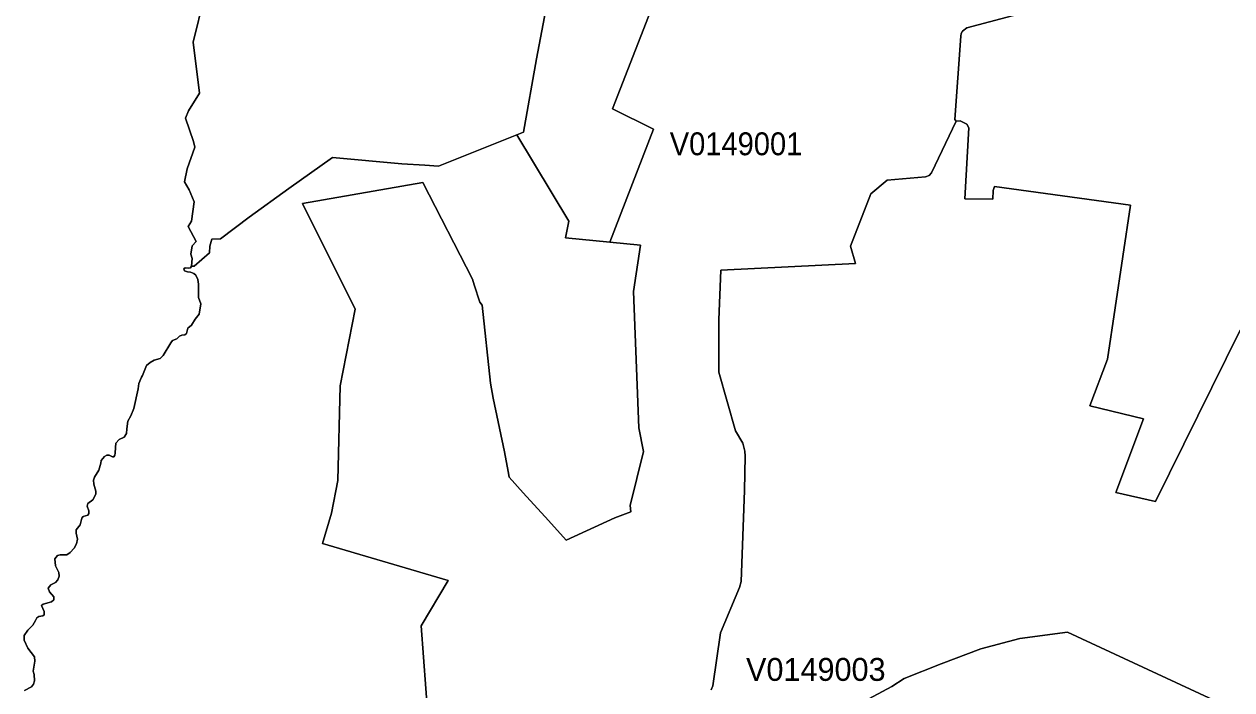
# Model space of a CAD drawing. Extents: x 369010 to 735936, y 6377141 to 6616555.
# Drawn here: x 529504 to 534781, y 6487575 to 6490484 of the extents above; entities that cross this region are included whole.
import ezdxf
from ezdxf.enums import TextEntityAlignment as Align

# ---------------------------------------------------------------- set-up
doc = ezdxf.new("R2010")
doc.units = 0
doc.header["$LTSCALE"] = 40
doc.layers.add('3', color=7, linetype='Continuous', lineweight=13)
doc.layers.add('4', color=7, linetype='Continuous')

msp = doc.modelspace()

# ---------------------------------------------------------------- linework, layer by layer
at = {"layer": '3'}
msp.add_lwpolyline([(532424.22, 6493020.93), (531999.37, 6492970.78), (531980.83, 6492611.64), (532033.46, 6492305.29), (532084.77, 6492048.92), (531935.98, 6491309.78), (531908.51, 6491189.46), (531871.27, 6491010.72), (531871.27, 6491010.55), (531849.75, 6490892.38), (531742.18, 6490332.65), (531685.41, 6490011.74), (531656.94, 6490000.48), (531884.18, 6489622.8), (531869.45, 6489550.31), (532063.92, 6489530.95), (532254.25, 6490025.8), (532075.34, 6490114.02), (532298.44, 6490690.47), (532294.13, 6490812.44), (532472.88, 6491075.93), (532489.59, 6491180.19), (532613.56, 6491885.41), (532597.17, 6492003.41)], close=True, dxfattribs=at)
for points in [[(530290.54, 6490601.59), (530243.21, 6490405.47), (530269.69, 6490183.2), (530222.35, 6490105.74), (530209.44, 6490073.3), (530243.87, 6489972.18), (530250.32, 6489946.2), (530215.9, 6489851.53), (530205.14, 6489795.42), (530224.51, 6489761), (530246.35, 6489708.04), (530234.6, 6489622.97), (530220.53, 6489600.29), (530254.96, 6489534.59), (530237.75, 6489515.22), (530232.45, 6489479.64), (530238.9, 6489460.28), (530235.59, 6489427.01), (530246.35, 6489426.02), (530314.21, 6489485.1), (530315.37, 6489514.4), (530323.81, 6489544.35), (530362.7, 6489546.34), (530487.33, 6489641.01), (530660.11, 6489766.62), (530851.6, 6489901.67), (531154.14, 6489874.04), (531254.44, 6489868.57), (531314.85, 6489864.44), (531656.94, 6490000.48), (531685.41, 6490011.74), (531742.18, 6490332.65), (531849.75, 6490892.38)], [(532298.44, 6490690.47), (532075.34, 6490114.02), (532254.25, 6490025.8), (532063.92, 6489530.95), (532197.81, 6489517.87), (532166.86, 6489315.79), (532190.36, 6488720.31), (532210.22, 6488616.54), (532151.47, 6488380.53), (532155.11, 6488353.05), (532085.43, 6488327.57), (531873.09, 6488229.42), (531795.8, 6488315.32), (531684.25, 6488436.47), (531622.68, 6488504.82), (531619.54, 6488528.82), (531603.48, 6488614.88), (531553.5, 6488850.39), (531541.42, 6488915.27), (531505.18, 6489257.04), (531494.58, 6489270.11), (531469.92, 6489344.59), (531462.81, 6489370.08), (531245.67, 6489791.95), (530720.52, 6489699.93), (530950.57, 6489238.33), (530885.03, 6488903.19), (530874.11, 6488490.42), (530847.3, 6488348.09), (530808.24, 6488214.36), (531356.22, 6488053.49), (531238.22, 6487855.05), (531269.5, 6487443.78)], [(530254.96, 6489534.59), (530220.53, 6489600.29), (530234.6, 6489622.97), (530246.35, 6489708.04), (530224.51, 6489761), (530205.14, 6489795.42), (530215.9, 6489851.53), (530250.32, 6489946.2), (530243.87, 6489972.18), (530209.44, 6490073.3), (530222.35, 6490105.74), (530269.69, 6490183.2), (530243.21, 6490405.47), (530290.54, 6490601.59)], [(532506.47, 6487575.19), (532512.76, 6487592.89), (532546.36, 6487824.1), (532629.28, 6488021.88), (532637.55, 6488048.53), (532652.12, 6488445.74), (532654.93, 6488596.34), (532653.44, 6488619.02), (532645, 6488652.95), (532612.73, 6488706.74), (532538.91, 6488962.94), (532539.74, 6489192.49), (532548.35, 6489408.97), (533136.22, 6489438.26), (533114.87, 6489513.9), (533203.91, 6489742.96), (533275.08, 6489803.03), (533442.9, 6489816.77), (533458.78, 6489822.73), (533468.88, 6489834.31), (533575.96, 6490060.89), (533570, 6490067.51), (533596.32, 6490431.78), (533597.97, 6490443.54), (533603.6, 6490452.97), (533622.63, 6490468.36), (533871.05, 6490533.07)], [(533871.05, 6490533.07), (533622.63, 6490468.36), (533603.6, 6490452.97), (533597.97, 6490443.54), (533596.32, 6490431.78), (533570, 6490067.51), (533575.96, 6490060.89), (533593.67, 6490062.38), (533622.96, 6490047.32), (533631.74, 6490031.1), (533614.69, 6489720.78), (533737, 6489719.12), (533737.49, 6489756.69), (533744.61, 6489775.4), (534338.77, 6489692.97), (534238.47, 6489019.87), (534160.02, 6488816.63), (534394.71, 6488759.37), (534274.06, 6488437.79), (534447.17, 6488398.24), (534816.74, 6489146.81)], [(534816.74, 6489146.81), (534447.17, 6488398.24), (534274.06, 6488437.79), (534394.71, 6488759.37), (534160.02, 6488816.63), (534238.47, 6489019.87), (534338.77, 6489692.97), (533744.61, 6489775.4), (533737.49, 6489756.69), (533737, 6489719.12), (533614.69, 6489720.78), (533631.74, 6490031.1), (533622.96, 6490047.32), (533593.67, 6490062.38), (533575.96, 6490060.89), (533468.88, 6489834.31), (533458.78, 6489822.73), (533442.9, 6489816.77), (533275.08, 6489803.03), (533203.91, 6489742.96), (533114.87, 6489513.9), (533136.22, 6489438.26), (532548.35, 6489408.97), (532539.74, 6489192.49), (532538.91, 6488962.94), (532612.73, 6488706.74), (532645, 6488652.95), (532653.44, 6488619.02), (532654.93, 6488596.34), (532652.12, 6488445.74), (532637.55, 6488048.53), (532629.28, 6488021.88), (532546.36, 6487824.1), (532512.76, 6487592.89), (532506.47, 6487575.19)], [(531269.5, 6487443.78), (531238.22, 6487855.05), (531356.22, 6488053.49), (530808.24, 6488214.36), (530847.3, 6488348.09), (530874.11, 6488490.42), (530885.03, 6488903.19), (530950.57, 6489238.33), (530720.52, 6489699.93), (531245.67, 6489791.95), (531462.81, 6489370.08), (531469.92, 6489344.59), (531494.58, 6489270.11), (531505.18, 6489257.04), (531541.42, 6488915.27), (531553.5, 6488850.39), (531603.48, 6488614.88), (531619.54, 6488528.82), (531622.68, 6488504.82), (531684.25, 6488436.47), (531795.8, 6488315.32), (531873.09, 6488229.42), (532085.43, 6488327.57), (532155.11, 6488353.05), (532151.47, 6488380.53), (532210.22, 6488616.54), (532190.36, 6488720.31), (532166.86, 6489315.79), (532197.81, 6489517.87), (532063.92, 6489530.95), (531869.45, 6489550.31), (531884.18, 6489622.8), (531656.94, 6490000.48), (531314.85, 6489864.44), (531254.44, 6489868.57), (531154.14, 6489874.04), (530851.6, 6489901.67), (530660.11, 6489766.62), (530487.33, 6489641.01), (530362.7, 6489546.34), (530323.81, 6489544.35), (530315.37, 6489514.4)], [(530315.37, 6489514.4), (530314.21, 6489485.1), (530246.35, 6489426.02), (530235.59, 6489427.01), (530230.96, 6489420.06), (530223.18, 6489418.24), (530208.12, 6489420.06), (530201.17, 6489415.42), (530204.31, 6489406.98), (530218.38, 6489402.51), (530231.62, 6489401.03), (530246.02, 6489395.07), (530254.13, 6489386.96), (530262.57, 6489368.75), (530265.55, 6489347.4), (530266.21, 6489289.31), (530276.47, 6489262.5), (530269.36, 6489217.65), (530251.65, 6489195.47), (530235.93, 6489169.49), (530219.37, 6489155.09), (530218.22, 6489149.29), (530213.75, 6489132.74), (530206.13, 6489127.12), (530193.06, 6489125.3), (530182.3, 6489120.17), (530170.55, 6489109.24), (530152.35, 6489102.62), (530144.57, 6489091.7), (530111.63, 6489036.25), (530098.06, 6489023.01), (530072.74, 6489015.57), (530054.86, 6489006.46), (530038.48, 6488992.23), (530021.27, 6488948.7), (530016.3, 6488941.42), (530005.71, 6488914.44), (530002.23, 6488890.28), (529982.7, 6488804.55), (529970.13, 6488772.94), (529956.55, 6488748.77), (529953.08, 6488716), (529951.92, 6488695.15), (529941.66, 6488680.09), (529919.81, 6488669), (529905.25, 6488653.44), (529902.93, 6488633.75), (529901.28, 6488610.25), (529900.12, 6488601.31), (529895.32, 6488593.53), (529889.53, 6488593.37), (529875.29, 6488601.31), (529865.36, 6488601.48), (529855.6, 6488595.02), (529841.2, 6488577.15), (529839.05, 6488566.22), (529830.77, 6488534.78), (529811.08, 6488504.32), (529806.94, 6488491.91), (529809.09, 6488474.7), (529817.7, 6488442.92), (529817.37, 6488430.84), (529804.79, 6488405.68), (529782.44, 6488388.97), (529779.3, 6488378.05), (529786.91, 6488357.52), (529787.41, 6488346.1), (529782.44, 6488338.49), (529761.59, 6488332.53), (529756.29, 6488326.08), (529748.68, 6488296.45), (529731.63, 6488274.44), (529731.63, 6488259.71), (529736.93, 6488233.89), (529733.12, 6488213.37), (529722.86, 6488195.16), (529705.82, 6488174.97), (529690.26, 6488165.54), (529661.96, 6488165.87), (529649.38, 6488162.89), (529638.79, 6488148.16), (529641.43, 6488117.05), (529656.33, 6488087.42), (529657.16, 6488071.53), (529651.53, 6488055.97), (529641.27, 6488044.06), (529620.08, 6488034.62), (529609, 6488020.23), (529614.29, 6488003.18), (529634.15, 6487981.83), (529634.48, 6487968.59), (529623.89, 6487960.64), (529586.98, 6487950.38), (529580.2, 6487944.42), (529590.79, 6487917.45), (529590.79, 6487903.38), (529585.83, 6487898.41), (529568.78, 6487896.59), (529560.17, 6487889.31), (529553.22, 6487877.89)], [(529560.17, 6487889.31), (529568.78, 6487896.59), (529585.83, 6487898.41), (529590.79, 6487903.38), (529590.79, 6487917.45), (529580.2, 6487944.42), (529586.98, 6487950.38), (529623.89, 6487960.64), (529634.48, 6487968.59), (529634.15, 6487981.83), (529614.29, 6488003.18), (529609, 6488020.23), (529620.08, 6488034.62), (529641.27, 6488044.06), (529651.53, 6488055.97), (529657.16, 6488071.53), (529656.33, 6488087.42), (529641.43, 6488117.05), (529638.79, 6488148.16), (529649.38, 6488162.89), (529661.96, 6488165.87), (529690.26, 6488165.54), (529705.82, 6488174.97), (529722.86, 6488195.16), (529733.12, 6488213.37), (529736.93, 6488233.89), (529731.63, 6488259.71), (529731.63, 6488274.44), (529748.68, 6488296.45), (529756.29, 6488326.08), (529761.59, 6488332.53), (529782.44, 6488338.49), (529787.41, 6488346.1), (529786.91, 6488357.52), (529779.3, 6488378.05), (529782.44, 6488388.97), (529804.79, 6488405.68), (529817.37, 6488430.84), (529817.7, 6488442.92), (529809.09, 6488474.7), (529806.94, 6488491.91), (529811.08, 6488504.32), (529830.77, 6488534.78), (529839.05, 6488566.22), (529841.2, 6488577.15), (529855.6, 6488595.02), (529865.36, 6488601.48), (529875.29, 6488601.31), (529889.53, 6488593.37), (529895.32, 6488593.53), (529900.12, 6488601.31), (529901.28, 6488610.25), (529902.93, 6488633.75), (529905.25, 6488653.44), (529919.81, 6488669), (529941.66, 6488680.09), (529951.92, 6488695.15), (529953.08, 6488716), (529956.55, 6488748.77), (529970.13, 6488772.94), (529982.7, 6488804.55), (530002.23, 6488890.28), (530005.71, 6488914.44), (530016.3, 6488941.42), (530021.27, 6488948.7), (530038.48, 6488992.23), (530054.86, 6489006.46), (530072.74, 6489015.57), (530098.06, 6489023.01), (530111.63, 6489036.25), (530144.57, 6489091.7), (530152.35, 6489102.62), (530170.55, 6489109.24), (530182.3, 6489120.17), (530193.06, 6489125.3), (530206.13, 6489127.12), (530213.75, 6489132.74), (530218.22, 6489149.29), (530219.37, 6489155.09), (530235.93, 6489169.49), (530251.65, 6489195.47), (530269.36, 6489217.65), (530276.47, 6489262.5), (530266.21, 6489289.31), (530265.55, 6489347.4), (530262.57, 6489368.75), (530254.13, 6489386.96), (530246.02, 6489395.07), (530231.62, 6489401.03), (530218.38, 6489402.51), (530204.31, 6489406.98), (530201.17, 6489415.42), (530208.12, 6489420.06), (530223.18, 6489418.24), (530230.96, 6489420.06), (530235.59, 6489427.01), (530238.9, 6489460.28), (530232.45, 6489479.64), (530237.75, 6489515.22), (530254.96, 6489534.59)], [(529506.22, 6487572.87), (529536.51, 6487588.43), (529545.28, 6487599.85), (529549.08, 6487615.4), (529547.26, 6487642.71), (529543.95, 6487657.44), (529551.24, 6487700.31), (529549.58, 6487719.34), (529520.12, 6487756.91), (529504.07, 6487792.66), (529504.73, 6487812.68), (529519.95, 6487835.52), (529542.3, 6487858.2), (529553.22, 6487877.89), (529560.17, 6487889.31)], [(529553.22, 6487877.89), (529542.3, 6487858.2), (529519.95, 6487835.52), (529504.73, 6487812.68), (529504.07, 6487792.66), (529520.12, 6487756.91), (529549.58, 6487719.34), (529551.24, 6487700.31), (529543.95, 6487657.44), (529547.26, 6487642.71), (529549.08, 6487615.4), (529545.28, 6487599.85), (529536.51, 6487588.43), (529506.22, 6487572.87)], [(533173.46, 6487524.71), (533295.6, 6487590.58), (533349.88, 6487625.66), (533510.42, 6487689.55), (533684.53, 6487754.59), (533854.67, 6487799.61), (534062.54, 6487826.75), (534743.26, 6487511.14)], [(534743.26, 6487511.14), (534062.54, 6487826.75), (533854.67, 6487799.61), (533684.53, 6487754.59), (533510.42, 6487689.55), (533349.88, 6487625.66), (533295.6, 6487590.58), (533173.46, 6487524.71)]]:
    msp.add_lwpolyline(points, dxfattribs=at)

# ---------------------------------------------------------------- texts
at = {"layer": '4', "width": 0.95}
msp.add_text('V0149001', height=100, dxfattribs=at).set_placement((532614.62, 6489911.43), align=Align.CENTER)
at = {"layer": '4'}
msp.add_text('V0149003', height=100, dxfattribs=at).set_placement((532963.2, 6487614.59), align=Align.CENTER)

doc.saveas('drawing.dxf')
